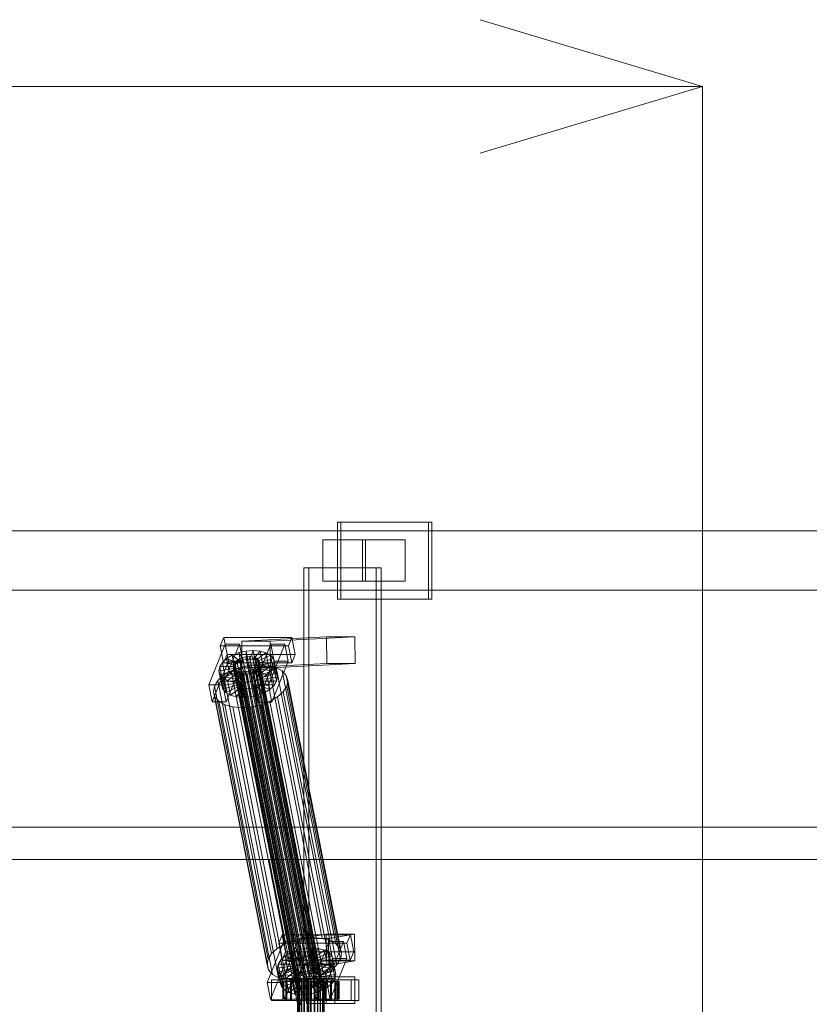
# Model space of a CAD drawing. Header units: millimetres. Extents: x -4395 to 65662, y -65530 to 6847.
# Tile 518 of 656: x 5489 to 6022, y -17870 to -17205. Entities that reach past the tile are written whole.
import ezdxf

# ---------------------------------------------------------------- set-up
doc = ezdxf.new("R2010")
doc.units = ezdxf.units.MM
doc.layers.add('COTAS_P', color=1, linetype='Continuous', lineweight=0)
doc.layers.add('superior_C01', color=7, linetype='Continuous', lineweight=0)
doc.dimstyles.new('R19_100', dxfattribs={"dimtxt": 250, "dimasz": 150, "dimexe": 150, "dimexo": 80, "dimgap": 100, "dimtad": 1, "dimtih": 1, "dimtoh": 1, "dimdsep": 46, "dimcen": 0.09, "dimadec": 0, "dimazin": 0, "dimtfac": 1, "dimtdec": 4, "dimtofl": 0, "dimtmove": 0, "dimatfit": 3, "dimfxl": 1, "dimtolj": 1, "dimtzin": 0, "dimarcsym": 0})

# ---------------------------------------------------------------- blocks, each defined once
blk = doc.blocks.new('DIM_R33_34')
at = {"layer": 'COTAS_P'}
for p, q in [((4250, -17250), (4400, -17205)), ((5950, -17250), (5800, -17205)), ((4250, -18150), (4250, -17250)), ((5950, -17250), (4250, -17250)), ((4250, -17250), (4400, -17295)), ((5950, -17250), (5800, -17295)), ((5950, -18150), (5950, -17250))]:
    blk.add_line(p, q, dxfattribs=at)
blk.add_text('1700 P', height=250, rotation=180, dxfattribs=at).set_placement((5100, -17350))

msp = doc.modelspace()

# ---------------------------------------------------------------- linework, layer by layer
at = {"layer": 'superior_C01'}
for p, q in [((5765.099, -17544), (5703.702, -17544)), ((5703.702, -17544), (5703.702, -17596)), ((5705.96, -17544), (5703.702, -17544)), ((5705.96, -17596), (5705.96, -17544)), ((5705.96, -17544), (5767.357, -17544)), ((5765.099, -17596), (5765.099, -17544)), ((5765.099, -17544), (5767.357, -17544)), ((5767.357, -17544), (5767.357, -17596)), ((6042.801, -17550), (4891.593, -17550)), ((4902.883, -17550), (6054.091, -17550)), ((6123.243, -17550), (4972.035, -17550)), ((4986.148, -17550), (6137.356, -17550)), ((5722.577, -17556), (5693.796, -17556)), ((5693.796, -17556), (5693.796, -17584)), ((5720.575, -17556), (5693.796, -17556)), ((5720.575, -17584), (5720.575, -17556)), ((5720.575, -17556), (5749.355, -17556)), ((5722.577, -17584), (5722.577, -17556)), ((5722.577, -17556), (5749.355, -17556)), ((5749.355, -17556), (5749.355, -17584)), ((5729.731, -17575), (5680.997, -17575)), ((5680.997, -17575), (5680.997, -18425)), ((5684.384, -17575), (5680.997, -17575)), ((5684.384, -18425), (5684.384, -17575)), ((5684.384, -17575), (5733.118, -17575)), ((5729.731, -18425), (5729.731, -17575)), ((5729.731, -17575), (5733.118, -17575)), ((5733.118, -17575), (5733.118, -18425)), ((5693.796, -17584), (5722.577, -17584)), ((5693.796, -17584), (5720.575, -17584)), ((5749.355, -17584), (5720.575, -17584)), ((5749.355, -17584), (5722.577, -17584)), ((4891.593, -17590), (6042.801, -17590)), ((4902.883, -17590), (6054.091, -17590)), ((4972.035, -17590), (6123.243, -17590)), ((4986.148, -17590), (6137.356, -17590)), ((5703.702, -17596), (5765.099, -17596)), ((5703.702, -17596), (5705.96, -17596)), ((5767.357, -17596), (5705.96, -17596)), ((5767.357, -17596), (5765.099, -17596)), ((5626.846, -17621.857), (5624.527, -17627.592)), ((5629.099, -17633.325), (5626.846, -17621.857)), ((5626.846, -17621.857), (5672.894, -17621.914)), ((5696.241, -17621.488), (5639.049, -17624.356)), ((5658.235, -17624.356), (5715.427, -17621.488)), ((5670.575, -17627.65), (5672.894, -17621.914)), ((5672.894, -17621.914), (5675.147, -17633.382)), ((5696.313, -17639.486), (5696.241, -17621.488)), ((5696.241, -17621.488), (5715.427, -17621.488)), ((5715.427, -17621.488), (5715.499, -17639.486)), ((5627.869, -17626.449), (5616.739, -17653.98)), ((5670.575, -17627.65), (5624.527, -17627.592)), ((5624.527, -17627.592), (5626.78, -17639.061)), ((5626.333, -17653.992), (5637.462, -17626.461)), ((5630.122, -17637.917), (5627.869, -17626.449)), ((5627.869, -17626.449), (5637.462, -17626.461)), ((5637.462, -17626.461), (5639.716, -17637.929)), ((5658.235, -17624.356), (5639.049, -17624.356)), ((5639.049, -17624.356), (5639.12, -17642.354)), ((5658.568, -17626.487), (5647.438, -17654.019)), ((5657.031, -17654.031), (5668.161, -17626.499)), ((5658.307, -17642.354), (5658.235, -17624.356)), ((5660.821, -17637.955), (5658.568, -17626.487)), ((5658.568, -17626.487), (5668.161, -17626.499)), ((5668.161, -17626.499), (5670.414, -17637.967)), ((5672.829, -17639.118), (5670.575, -17627.65)), ((5626.78, -17639.061), (5629.099, -17633.325)), ((5628.796, -17636.164), (5632.606, -17633.91)), ((5675.147, -17633.382), (5629.099, -17633.325)), ((5632.606, -17633.91), (5637.081, -17632.183)), ((5632.606, -17633.91), (5637.75, -17637.975)), ((5634.537, -17643.74), (5632.606, -17633.91)), ((5637.081, -17632.183), (5641.917, -17631.1)), ((5637.081, -17632.183), (5639.869, -17637.157)), ((5639.012, -17642.013), (5637.081, -17632.183)), ((5637.428, -17636.336), (5639.547, -17635.518)), ((5639.547, -17635.518), (5641.838, -17635.005)), ((5681.557, -17849.317), (5639.547, -17635.518)), ((5641.838, -17635.005), (5644.144, -17634.832)), ((5683.848, -17848.804), (5641.838, -17635.005)), ((5641.917, -17631.1), (5646.785, -17630.735)), ((5641.917, -17631.1), (5642.16, -17636.643)), ((5643.848, -17640.93), (5641.917, -17631.1)), ((5644.144, -17634.832), (5646.308, -17635.011)), ((5686.153, -17848.631), (5644.144, -17634.832)), ((5646.785, -17630.735), (5644.466, -17636.47)), ((5646.308, -17635.011), (5648.182, -17635.529)), ((5688.317, -17848.809), (5646.308, -17635.011)), ((5651.352, -17631.112), (5646.63, -17636.649)), ((5648.716, -17640.564), (5646.785, -17630.735)), ((5646.785, -17630.735), (5651.352, -17631.112)), ((5648.182, -17635.529), (5649.638, -17636.352)), ((5690.191, -17849.328), (5648.182, -17635.529)), ((5655.308, -17632.206), (5648.503, -17637.167)), ((5658.383, -17633.943), (5649.96, -17637.99)), ((5653.284, -17640.942), (5651.352, -17631.112)), ((5651.352, -17631.112), (5655.308, -17632.206)), ((5657.24, -17642.036), (5655.308, -17632.206)), ((5655.308, -17632.206), (5658.383, -17633.943)), ((5660.315, -17643.772), (5658.383, -17633.943)), ((5658.383, -17633.943), (5660.367, -17636.203)), ((5675.147, -17633.382), (5672.829, -17639.118)), ((5618.993, -17665.449), (5630.122, -17637.917)), ((5623.633, -17644.431), (5624.152, -17641.61)), ((5624.152, -17641.61), (5625.913, -17638.79)), ((5624.152, -17641.61), (5633.745, -17641.622)), ((5626.083, -17651.44), (5624.152, -17641.61)), ((5625.913, -17638.79), (5628.796, -17636.164)), ((5625.913, -17638.79), (5634.579, -17640.286)), ((5627.845, -17648.62), (5625.913, -17638.79)), ((5626.78, -17639.061), (5672.829, -17639.118)), ((5639.716, -17637.929), (5628.586, -17665.461)), ((5628.796, -17636.164), (5635.945, -17639.042)), ((5630.728, -17645.994), (5628.796, -17636.164)), ((5639.716, -17637.929), (5630.122, -17637.917)), ((5631.889, -17644.416), (5637.871, -17642.107)), ((5633.177, -17641.32), (5633.423, -17639.983)), ((5633.537, -17642.566), (5633.177, -17641.32)), ((5675.187, -17855.119), (5633.177, -17641.32)), ((5633.423, -17639.983), (5634.258, -17638.648)), ((5675.433, -17853.782), (5633.423, -17639.983)), ((5633.745, -17641.622), (5633.499, -17642.958)), ((5634.579, -17640.286), (5633.745, -17641.622)), ((5633.745, -17641.622), (5635.677, -17651.452)), ((5634.258, -17638.648), (5635.623, -17637.404)), ((5676.267, -17852.446), (5634.258, -17638.648)), ((5639.012, -17642.013), (5634.537, -17643.74)), ((5635.945, -17639.042), (5634.579, -17640.286)), ((5634.579, -17640.286), (5636.511, -17650.116)), ((5635.623, -17637.404), (5637.428, -17636.336)), ((5677.633, -17851.202), (5635.623, -17637.404)), ((5637.75, -17637.975), (5635.945, -17639.042)), ((5635.945, -17639.042), (5637.877, -17648.872)), ((5679.437, -17850.135), (5637.428, -17636.336)), ((5639.869, -17637.157), (5637.75, -17637.975)), ((5637.75, -17637.975), (5639.681, -17647.804)), ((5637.871, -17642.107), (5644.337, -17640.659)), ((5674.086, -17826.416), (5637.871, -17642.107)), ((5643.848, -17640.93), (5639.012, -17642.013)), ((5641.801, -17646.986), (5639.012, -17642.013)), ((5696.313, -17639.486), (5639.12, -17642.354)), ((5639.12, -17642.354), (5658.307, -17642.354)), ((5642.16, -17636.643), (5639.869, -17637.157)), ((5639.869, -17637.157), (5641.801, -17646.986)), ((5644.466, -17636.47), (5642.16, -17636.643)), ((5642.16, -17636.643), (5644.092, -17646.473)), ((5648.716, -17640.564), (5643.848, -17640.93)), ((5644.092, -17646.473), (5643.848, -17640.93)), ((5644.337, -17640.659), (5650.844, -17640.17)), ((5680.551, -17824.968), (5644.337, -17640.659)), ((5644.466, -17636.47), (5646.397, -17646.3)), ((5646.63, -17636.649), (5644.466, -17636.47)), ((5646.397, -17646.3), (5648.716, -17640.564)), ((5646.63, -17636.649), (5648.561, -17646.479)), ((5648.503, -17637.167), (5646.63, -17636.649)), ((5649.857, -17641.341), (5648.491, -17642.585)), ((5648.503, -17637.167), (5650.435, -17646.997)), ((5649.96, -17637.99), (5648.503, -17637.167)), ((5648.561, -17646.479), (5653.284, -17640.942)), ((5653.284, -17640.942), (5648.716, -17640.564)), ((5649.638, -17636.352), (5650.578, -17637.422)), ((5691.647, -17850.15), (5649.638, -17636.352)), ((5649.691, -17665.487), (5660.821, -17637.955)), ((5650.691, -17640.005), (5649.857, -17641.341)), ((5691.866, -17855.139), (5649.857, -17641.341)), ((5649.96, -17637.99), (5651.891, -17647.82)), ((5650.9, -17639.061), (5649.96, -17637.99)), ((5650.179, -17642.979), (5651.013, -17641.643)), ((5650.435, -17646.997), (5657.24, -17642.036)), ((5650.578, -17637.422), (5650.937, -17638.668)), ((5692.587, -17851.221), (5650.578, -17637.422)), ((5650.937, -17638.668), (5650.691, -17640.005)), ((5650.691, -17640.005), (5692.701, -17853.804)), ((5650.844, -17640.17), (5656.95, -17640.674)), ((5687.059, -17824.479), (5650.844, -17640.17)), ((5660.367, -17636.203), (5650.9, -17639.061)), ((5650.9, -17639.061), (5652.831, -17648.891)), ((5651.259, -17640.307), (5650.9, -17639.061)), ((5692.947, -17852.467), (5650.937, -17638.668)), ((5651.013, -17641.643), (5651.259, -17640.307)), ((5651.013, -17641.643), (5660.607, -17641.655)), ((5652.945, -17651.473), (5651.013, -17641.643)), ((5661.126, -17638.834), (5651.259, -17640.307)), ((5651.259, -17640.307), (5653.191, -17650.137)), ((5657.24, -17642.036), (5653.284, -17640.942)), ((5656.95, -17640.674), (5662.238, -17642.137)), ((5693.165, -17824.984), (5656.95, -17640.674)), ((5660.315, -17643.772), (5657.24, -17642.036)), ((5715.499, -17639.486), (5658.307, -17642.354)), ((5660.607, -17641.655), (5658.845, -17644.475)), ((5670.414, -17637.967), (5659.285, -17665.499)), ((5662.299, -17646.033), (5660.367, -17636.203)), ((5660.367, -17636.203), (5661.126, -17638.834)), ((5661.126, -17638.834), (5660.607, -17641.655)), ((5660.607, -17641.655), (5662.538, -17651.485)), ((5670.414, -17637.967), (5660.821, -17637.955)), ((5663.057, -17648.664), (5661.126, -17638.834)), ((5662.238, -17642.137), (5666.349, -17644.459)), ((5698.453, -17826.446), (5662.238, -17642.137)), ((5715.499, -17639.486), (5696.313, -17639.486)), ((5622.942, -17650.939), (5626.797, -17647.428)), ((5623.633, -17644.431), (5633.499, -17642.958)), ((5624.391, -17647.062), (5623.633, -17644.431)), ((5625.564, -17654.261), (5623.633, -17644.431)), ((5624.391, -17647.062), (5633.858, -17644.204)), ((5626.375, -17649.322), (5624.391, -17647.062)), ((5626.323, -17656.892), (5624.391, -17647.062)), ((5627.845, -17648.62), (5626.083, -17651.44)), ((5626.375, -17649.322), (5634.798, -17645.275)), ((5626.797, -17647.428), (5631.889, -17644.416)), ((5663.011, -17831.737), (5626.797, -17647.428)), ((5630.728, -17645.994), (5627.845, -17648.62)), ((5636.511, -17650.116), (5627.845, -17648.62)), ((5629.45, -17651.059), (5636.255, -17646.098)), ((5634.537, -17643.74), (5630.728, -17645.994)), ((5637.877, -17648.872), (5630.728, -17645.994)), ((5668.104, -17828.725), (5631.889, -17644.416)), ((5633.406, -17652.153), (5638.129, -17646.616)), ((5633.499, -17642.958), (5633.858, -17644.204)), ((5633.499, -17642.958), (5635.431, -17652.788)), ((5634.477, -17643.637), (5633.537, -17642.566)), ((5675.546, -17856.365), (5633.537, -17642.566)), ((5633.858, -17644.204), (5634.798, -17645.275)), ((5633.858, -17644.204), (5635.79, -17654.034)), ((5635.933, -17644.459), (5634.477, -17643.637)), ((5676.486, -17857.435), (5634.477, -17643.637)), ((5639.681, -17647.804), (5634.537, -17643.74)), ((5634.798, -17645.275), (5636.255, -17646.098)), ((5634.798, -17645.275), (5636.73, -17655.105)), ((5637.807, -17644.978), (5635.933, -17644.459)), ((5677.942, -17858.258), (5635.933, -17644.459)), ((5636.255, -17646.098), (5638.129, -17646.616)), ((5636.255, -17646.098), (5638.186, -17655.927)), ((5636.511, -17650.116), (5637.877, -17648.872)), ((5639.97, -17645.156), (5637.807, -17644.978)), ((5679.816, -17858.776), (5637.807, -17644.978)), ((5637.877, -17648.872), (5639.681, -17647.804)), ((5637.974, -17652.53), (5640.292, -17646.795)), ((5638.129, -17646.616), (5640.292, -17646.795)), ((5638.129, -17646.616), (5640.06, -17656.446)), ((5639.681, -17647.804), (5641.801, -17646.986)), ((5642.276, -17644.983), (5639.97, -17645.156)), ((5681.98, -17858.955), (5639.97, -17645.156)), ((5640.292, -17646.795), (5642.598, -17646.622)), ((5640.292, -17646.795), (5642.224, -17656.624)), ((5641.801, -17646.986), (5644.092, -17646.473)), ((5644.567, -17644.47), (5642.276, -17644.983)), ((5684.286, -17858.782), (5642.276, -17644.983)), ((5642.598, -17646.622), (5644.889, -17646.108)), ((5642.841, -17652.165), (5642.598, -17646.622)), ((5642.598, -17646.622), (5644.53, -17656.451)), ((5644.092, -17646.473), (5646.397, -17646.3)), ((5646.687, -17643.652), (5644.567, -17644.47)), ((5686.576, -17858.269), (5644.567, -17644.47)), ((5644.889, -17646.108), (5647.009, -17645.29)), ((5647.678, -17651.082), (5644.889, -17646.108)), ((5644.889, -17646.108), (5646.82, -17655.938)), ((5646.397, -17646.3), (5648.561, -17646.479)), ((5648.491, -17642.585), (5646.687, -17643.652)), ((5688.696, -17857.451), (5646.687, -17643.652)), ((5647.009, -17645.29), (5648.813, -17644.223)), ((5652.153, -17649.355), (5647.009, -17645.29)), ((5647.009, -17645.29), (5648.94, -17655.12)), ((5690.5, -17856.383), (5648.491, -17642.585)), ((5648.561, -17646.479), (5650.435, -17646.997)), ((5648.813, -17644.223), (5650.179, -17642.979)), ((5655.962, -17647.101), (5648.813, -17644.223)), ((5648.813, -17644.223), (5650.745, -17654.053)), ((5658.845, -17644.475), (5650.179, -17642.979)), ((5650.179, -17642.979), (5652.11, -17652.809)), ((5650.435, -17646.997), (5651.891, -17647.82)), ((5651.891, -17647.82), (5660.315, -17643.772)), ((5651.891, -17647.82), (5652.831, -17648.891)), ((5655.962, -17647.101), (5652.153, -17649.355)), ((5652.831, -17648.891), (5662.299, -17646.033)), ((5652.831, -17648.891), (5653.191, -17650.137)), ((5653.191, -17650.137), (5663.057, -17648.664)), ((5658.845, -17644.475), (5655.962, -17647.101)), ((5657.893, -17656.931), (5655.962, -17647.101)), ((5660.777, -17654.305), (5658.845, -17644.475)), ((5662.299, -17646.033), (5660.315, -17643.772)), ((5663.057, -17648.664), (5662.299, -17646.033)), ((5662.538, -17651.485), (5663.057, -17648.664)), ((5666.349, -17644.459), (5669.002, -17647.481)), ((5702.564, -17828.768), (5666.349, -17644.459)), ((5669.002, -17647.481), (5670.016, -17650.998)), ((5705.217, -17831.79), (5669.002, -17647.481)), ((5626.333, -17653.992), (5616.739, -17653.98)), ((5616.739, -17653.98), (5618.993, -17665.449)), ((5619.893, -17658.48), (5620.587, -17654.709)), ((5620.587, -17654.709), (5622.942, -17650.939)), ((5656.802, -17839.018), (5620.587, -17654.709)), ((5659.157, -17835.248), (5622.942, -17650.939)), ((5626.083, -17651.44), (5625.564, -17654.261)), ((5635.431, -17652.788), (5625.564, -17654.261)), ((5625.564, -17654.261), (5626.323, -17656.892)), ((5635.677, -17651.452), (5626.083, -17651.44)), ((5635.79, -17654.034), (5626.323, -17656.892)), ((5628.586, -17665.461), (5626.333, -17653.992)), ((5629.45, -17651.059), (5626.375, -17649.322)), ((5628.307, -17659.152), (5626.375, -17649.322)), ((5636.73, -17655.105), (5628.307, -17659.152)), ((5633.406, -17652.153), (5629.45, -17651.059)), ((5631.382, -17660.889), (5629.45, -17651.059)), ((5637.974, -17652.53), (5633.406, -17652.153)), ((5635.338, -17661.983), (5633.406, -17652.153)), ((5635.431, -17652.788), (5635.677, -17651.452)), ((5635.79, -17654.034), (5635.431, -17652.788)), ((5635.677, -17651.452), (5636.511, -17650.116)), ((5636.73, -17655.105), (5635.79, -17654.034)), ((5638.186, -17655.927), (5636.73, -17655.105)), ((5642.841, -17652.165), (5637.974, -17652.53)), ((5639.905, -17662.36), (5637.974, -17652.53)), ((5647.678, -17651.082), (5642.841, -17652.165)), ((5644.773, -17661.995), (5642.841, -17652.165)), ((5648.94, -17655.12), (5646.82, -17655.938)), ((5657.031, -17654.031), (5647.438, -17654.019)), ((5647.438, -17654.019), (5649.691, -17665.487)), ((5652.153, -17649.355), (5647.678, -17651.082)), ((5649.609, -17660.912), (5647.678, -17651.082)), ((5650.745, -17654.053), (5648.94, -17655.12)), ((5648.94, -17655.12), (5654.084, -17659.184)), ((5652.11, -17652.809), (5650.745, -17654.053)), ((5650.745, -17654.053), (5657.893, -17656.931)), ((5652.945, -17651.473), (5652.11, -17652.809)), ((5652.11, -17652.809), (5660.777, -17654.305)), ((5654.084, -17659.184), (5652.153, -17649.355)), ((5653.191, -17650.137), (5652.945, -17651.473)), ((5662.538, -17651.485), (5652.945, -17651.473)), ((5659.285, -17665.499), (5657.031, -17654.031)), ((5657.893, -17656.931), (5660.777, -17654.305)), ((5660.777, -17654.305), (5662.538, -17651.485)), ((5669.322, -17654.769), (5666.967, -17658.539)), ((5670.016, -17650.998), (5669.322, -17654.769)), ((5669.322, -17654.769), (5705.537, -17839.078)), ((5706.231, -17835.307), (5670.016, -17650.998)), ((5620.907, -17661.997), (5619.893, -17658.48)), ((5656.108, -17842.789), (5619.893, -17658.48)), ((5623.56, -17665.019), (5620.907, -17661.997)), ((5657.122, -17846.306), (5620.907, -17661.997)), ((5626.323, -17656.892), (5628.307, -17659.152)), ((5628.307, -17659.152), (5631.382, -17660.889)), ((5638.186, -17655.927), (5631.382, -17660.889)), ((5631.382, -17660.889), (5635.338, -17661.983)), ((5640.06, -17656.446), (5635.338, -17661.983)), ((5635.338, -17661.983), (5639.905, -17662.36)), ((5640.06, -17656.446), (5638.186, -17655.927)), ((5642.224, -17656.624), (5639.905, -17662.36)), ((5639.905, -17662.36), (5644.773, -17661.995)), ((5642.224, -17656.624), (5640.06, -17656.446)), ((5644.53, -17656.451), (5642.224, -17656.624)), ((5646.82, -17655.938), (5644.53, -17656.451)), ((5644.53, -17656.451), (5644.773, -17661.995)), ((5644.773, -17661.995), (5649.609, -17660.912)), ((5646.82, -17655.938), (5649.609, -17660.912)), ((5649.609, -17660.912), (5654.084, -17659.184)), ((5654.084, -17659.184), (5657.893, -17656.931)), ((5663.112, -17662.05), (5658.02, -17665.062)), ((5666.967, -17658.539), (5663.112, -17662.05)), ((5699.327, -17846.359), (5663.112, -17662.05)), ((5703.182, -17842.848), (5666.967, -17658.539)), ((5618.993, -17665.449), (5628.586, -17665.461)), ((5627.67, -17667.341), (5623.56, -17665.019)), ((5659.775, -17849.328), (5623.56, -17665.019)), ((5632.959, -17668.803), (5627.67, -17667.341)), ((5663.885, -17851.65), (5627.67, -17667.341)), ((5639.065, -17669.308), (5632.959, -17668.803)), ((5669.174, -17853.113), (5632.959, -17668.803)), ((5645.572, -17668.819), (5639.065, -17669.308)), ((5652.038, -17667.371), (5645.572, -17668.819)), ((5681.787, -17853.128), (5645.572, -17668.819)), ((5649.691, -17665.487), (5659.285, -17665.499)), ((5658.02, -17665.062), (5652.038, -17667.371)), ((5688.253, -17851.68), (5652.038, -17667.371)), ((5694.235, -17849.371), (5658.02, -17665.062)), ((5675.28, -17853.617), (5639.065, -17669.308)), ((1105.699, -17750), (10210.031, -17750)), ((10211.451, -17750), (1107.119, -17750)), ((4716.927, -17771.702), (5657.552, -17771.702)), ((5659.235, -17771.702), (4718.61, -17771.702)), ((5657.552, -17771.702), (5676.866, -17870)), ((5657.552, -17771.702), (5659.235, -17771.702)), ((5657.552, -17771.702), (6598.176, -17771.702)), ((5678.55, -17870), (5659.235, -17771.702)), ((6599.86, -17771.702), (5659.235, -17771.702)), ((5667.303, -17827.141), (5656.173, -17854.673)), ((5666.28, -17822.549), (5663.961, -17828.285)), ((5710.009, -17828.342), (5663.961, -17828.285)), ((5663.961, -17828.285), (5666.214, -17839.753)), ((5665.767, -17854.685), (5676.896, -17827.153)), ((5668.533, -17834.017), (5666.28, -17822.549)), ((5666.28, -17822.549), (5712.328, -17822.606)), ((5669.556, -17838.609), (5667.303, -17827.141)), ((5667.303, -17827.141), (5676.896, -17827.153)), ((5674.086, -17826.416), (5668.104, -17828.725)), ((5680.551, -17824.968), (5674.086, -17826.416)), ((5676.896, -17827.153), (5679.15, -17838.621)), ((5695.929, -17822.189), (5678.401, -17825.057)), ((5697.588, -17825.057), (5678.401, -17825.057)), ((5678.401, -17825.057), (5678.636, -17843.038)), ((5687.059, -17824.479), (5680.551, -17824.968)), ((5698.002, -17827.179), (5686.872, -17854.711)), ((5693.165, -17824.984), (5687.059, -17824.479)), ((5698.453, -17826.446), (5693.165, -17824.984)), ((5696.164, -17840.17), (5695.929, -17822.189)), ((5695.929, -17822.189), (5715.116, -17822.189)), ((5696.465, -17854.723), (5707.595, -17827.191)), ((5697.588, -17825.057), (5715.116, -17822.189)), ((5697.822, -17843.038), (5697.588, -17825.057)), ((5700.255, -17838.647), (5698.002, -17827.179)), ((5698.002, -17827.179), (5707.595, -17827.191)), ((5702.564, -17828.768), (5698.453, -17826.446)), ((5707.595, -17827.191), (5709.848, -17838.659)), ((5710.009, -17828.342), (5712.328, -17822.606)), ((5712.263, -17839.81), (5710.009, -17828.342)), ((5712.328, -17822.606), (5714.581, -17834.074)), ((5715.116, -17822.189), (5715.35, -17840.17)), ((5663.011, -17831.737), (5659.157, -17835.248)), ((5668.104, -17828.725), (5663.011, -17831.737)), ((5666.214, -17839.753), (5668.533, -17834.017)), ((5668.23, -17836.856), (5672.04, -17834.603)), ((5714.581, -17834.074), (5668.533, -17834.017)), ((5672.04, -17834.603), (5676.515, -17832.875)), ((5672.04, -17834.603), (5677.184, -17838.667)), ((5673.971, -17844.433), (5672.04, -17834.603)), ((5676.515, -17832.875), (5681.351, -17831.792)), ((5676.515, -17832.875), (5679.303, -17837.849)), ((5678.446, -17842.705), (5676.515, -17832.875)), ((5681.351, -17831.792), (5686.219, -17831.427)), ((5681.351, -17831.792), (5681.594, -17837.336)), ((5683.282, -17841.622), (5681.351, -17831.792)), ((5686.219, -17831.427), (5683.9, -17837.163)), ((5690.786, -17831.804), (5686.064, -17837.341)), ((5688.15, -17841.257), (5686.219, -17831.427)), ((5686.219, -17831.427), (5690.786, -17831.804)), ((5694.742, -17832.898), (5687.937, -17837.86)), ((5697.817, -17834.635), (5689.394, -17838.682)), ((5692.718, -17841.634), (5690.786, -17831.804)), ((5690.786, -17831.804), (5694.742, -17832.898)), ((5696.674, -17842.728), (5694.742, -17832.898)), ((5694.742, -17832.898), (5697.817, -17834.635)), ((5699.749, -17844.465), (5697.817, -17834.635)), ((5697.817, -17834.635), (5699.801, -17836.895)), ((5705.217, -17831.79), (5702.564, -17828.768)), ((5706.231, -17835.307), (5705.217, -17831.79)), ((5714.581, -17834.074), (5712.263, -17839.81)), ((5656.802, -17839.018), (5656.108, -17842.789)), ((5659.157, -17835.248), (5656.802, -17839.018)), ((5658.427, -17866.141), (5669.556, -17838.609)), ((5663.586, -17842.302), (5665.347, -17839.482)), ((5665.347, -17839.482), (5668.23, -17836.856)), ((5665.347, -17839.482), (5674.013, -17840.978)), ((5667.279, -17849.312), (5665.347, -17839.482)), ((5666.214, -17839.753), (5712.263, -17839.81)), ((5679.15, -17838.621), (5668.02, -17866.153)), ((5668.23, -17836.856), (5675.379, -17839.734)), ((5670.162, -17846.686), (5668.23, -17836.856)), ((5679.15, -17838.621), (5669.556, -17838.609)), ((5674.013, -17840.978), (5673.179, -17842.314)), ((5675.379, -17839.734), (5674.013, -17840.978)), ((5674.013, -17840.978), (5675.945, -17850.808)), ((5677.184, -17838.667), (5675.379, -17839.734)), ((5675.379, -17839.734), (5677.311, -17849.564)), ((5679.303, -17837.849), (5677.184, -17838.667)), ((5677.184, -17838.667), (5679.115, -17848.497)), ((5683.282, -17841.622), (5678.446, -17842.705)), ((5696.164, -17840.17), (5678.636, -17843.038)), ((5681.594, -17837.336), (5679.303, -17837.849)), ((5679.303, -17837.849), (5681.235, -17847.679)), ((5683.9, -17837.163), (5681.594, -17837.336)), ((5681.594, -17837.336), (5683.526, -17847.165)), ((5688.15, -17841.257), (5683.282, -17841.622)), ((5683.526, -17847.165), (5683.282, -17841.622)), ((5683.9, -17837.163), (5685.831, -17846.992)), ((5686.064, -17837.341), (5683.9, -17837.163)), ((5685.831, -17846.992), (5688.15, -17841.257)), ((5686.064, -17837.341), (5687.995, -17847.171)), ((5687.937, -17837.86), (5686.064, -17837.341)), ((5687.937, -17837.86), (5689.869, -17847.689)), ((5689.394, -17838.682), (5687.937, -17837.86)), ((5687.995, -17847.171), (5692.718, -17841.634)), ((5692.718, -17841.634), (5688.15, -17841.257)), ((5689.125, -17866.179), (5700.255, -17838.647)), ((5689.394, -17838.682), (5691.325, -17848.512)), ((5690.334, -17839.753), (5689.394, -17838.682)), ((5699.801, -17836.895), (5690.334, -17839.753)), ((5690.334, -17839.753), (5692.265, -17849.583)), ((5690.693, -17840.999), (5690.334, -17839.753)), ((5690.447, -17842.335), (5690.693, -17840.999)), ((5700.56, -17839.526), (5690.693, -17840.999)), ((5690.693, -17840.999), (5692.625, -17850.829)), ((5696.674, -17842.728), (5692.718, -17841.634)), ((5715.35, -17840.17), (5696.164, -17840.17)), ((5715.35, -17840.17), (5697.822, -17843.038)), ((5709.848, -17838.659), (5698.719, -17866.191)), ((5701.733, -17846.725), (5699.801, -17836.895)), ((5699.801, -17836.895), (5700.56, -17839.526)), ((5700.56, -17839.526), (5700.041, -17842.347)), ((5709.848, -17838.659), (5700.255, -17838.647)), ((5702.491, -17849.356), (5700.56, -17839.526)), ((5703.182, -17842.848), (5705.537, -17839.078)), ((5705.537, -17839.078), (5706.231, -17835.307)), ((5656.108, -17842.789), (5657.122, -17846.306)), ((5657.122, -17846.306), (5659.775, -17849.328)), ((5663.067, -17845.123), (5663.586, -17842.302)), ((5663.067, -17845.123), (5672.933, -17843.65)), ((5663.825, -17847.754), (5663.067, -17845.123)), ((5664.998, -17854.953), (5663.067, -17845.123)), ((5663.586, -17842.302), (5673.179, -17842.314)), ((5665.517, -17852.132), (5663.586, -17842.302)), ((5663.825, -17847.754), (5673.292, -17844.897)), ((5665.809, -17850.015), (5663.825, -17847.754)), ((5665.756, -17857.584), (5663.825, -17847.754)), ((5665.809, -17850.015), (5674.232, -17845.967)), ((5670.162, -17846.686), (5667.279, -17849.312)), ((5668.884, -17851.751), (5675.689, -17846.79)), ((5673.971, -17844.433), (5670.162, -17846.686)), ((5677.311, -17849.564), (5670.162, -17846.686)), ((5672.84, -17852.845), (5677.563, -17847.308)), ((5673.179, -17842.314), (5672.933, -17843.65)), ((5672.933, -17843.65), (5673.292, -17844.897)), ((5672.933, -17843.65), (5674.865, -17853.48)), ((5673.179, -17842.314), (5675.111, -17852.144)), ((5673.292, -17844.897), (5674.232, -17845.967)), ((5673.292, -17844.897), (5675.224, -17854.726)), ((5678.446, -17842.705), (5673.971, -17844.433)), ((5679.115, -17848.497), (5673.971, -17844.433)), ((5674.232, -17845.967), (5675.689, -17846.79)), ((5674.232, -17845.967), (5676.164, -17855.797)), ((5675.689, -17846.79), (5677.563, -17847.308)), ((5675.689, -17846.79), (5677.62, -17856.62)), ((5677.408, -17853.223), (5679.726, -17847.487)), ((5677.563, -17847.308), (5679.726, -17847.487)), ((5677.563, -17847.308), (5679.494, -17857.138)), ((5681.235, -17847.679), (5678.446, -17842.705)), ((5678.636, -17843.038), (5697.822, -17843.038)), ((5679.115, -17848.497), (5681.235, -17847.679)), ((5679.726, -17847.487), (5682.032, -17847.314)), ((5679.726, -17847.487), (5681.658, -17857.317)), ((5681.235, -17847.679), (5683.526, -17847.165)), ((5682.032, -17847.314), (5684.323, -17846.801)), ((5682.275, -17852.857), (5682.032, -17847.314)), ((5682.032, -17847.314), (5683.964, -17857.144)), ((5683.526, -17847.165), (5685.831, -17846.992)), ((5684.323, -17846.801), (5686.443, -17845.983)), ((5687.112, -17851.774), (5684.323, -17846.801)), ((5684.323, -17846.801), (5686.254, -17856.631)), ((5685.831, -17846.992), (5687.995, -17847.171)), ((5686.443, -17845.983), (5688.247, -17844.915)), ((5691.587, -17850.047), (5686.443, -17845.983)), ((5686.443, -17845.983), (5688.374, -17855.812)), ((5687.995, -17847.171), (5689.869, -17847.689)), ((5688.247, -17844.915), (5689.613, -17843.671)), ((5695.396, -17847.793), (5688.247, -17844.915)), ((5688.247, -17844.915), (5690.179, -17854.745)), ((5689.613, -17843.671), (5690.447, -17842.335)), ((5698.279, -17845.167), (5689.613, -17843.671)), ((5689.613, -17843.671), (5691.544, -17853.501)), ((5689.869, -17847.689), (5696.674, -17842.728)), ((5689.869, -17847.689), (5691.325, -17848.512)), ((5690.447, -17842.335), (5700.041, -17842.347)), ((5692.379, -17852.165), (5690.447, -17842.335)), ((5691.325, -17848.512), (5699.749, -17844.465)), ((5695.396, -17847.793), (5691.587, -17850.047)), ((5692.265, -17849.583), (5701.733, -17846.725)), ((5694.235, -17849.371), (5699.327, -17846.359)), ((5698.279, -17845.167), (5695.396, -17847.793)), ((5697.327, -17857.623), (5695.396, -17847.793)), ((5699.749, -17844.465), (5696.674, -17842.728)), ((5700.041, -17842.347), (5698.279, -17845.167)), ((5700.211, -17854.997), (5698.279, -17845.167)), ((5699.327, -17846.359), (5703.182, -17842.848)), ((5701.733, -17846.725), (5699.749, -17844.465)), ((5700.041, -17842.347), (5701.972, -17852.177)), ((5702.491, -17849.356), (5701.733, -17846.725)), ((5665.767, -17854.685), (5656.173, -17854.673)), ((5656.173, -17854.673), (5658.427, -17866.141)), ((5668.675, -17853), (5659.081, -17853)), ((5659.081, -17853), (5659.081, -17867)), ((5672.629, -17853), (5659.081, -17853)), ((5659.775, -17849.328), (5663.885, -17851.65)), ((5663.885, -17851.65), (5669.174, -17853.113)), ((5665.517, -17852.132), (5664.998, -17854.953)), ((5674.865, -17853.48), (5664.998, -17854.953)), ((5664.998, -17854.953), (5665.756, -17857.584)), ((5667.279, -17849.312), (5665.517, -17852.132)), ((5675.111, -17852.144), (5665.517, -17852.132)), ((5675.224, -17854.726), (5665.756, -17857.584)), ((5668.02, -17866.153), (5665.767, -17854.685)), ((5668.884, -17851.751), (5665.809, -17850.015)), ((5667.741, -17859.844), (5665.809, -17850.015)), ((5667.252, -17854), (5666.725, -17854)), ((5666.725, -17854), (5676.722, -17854)), ((5666.725, -17866), (5666.725, -17854)), ((5666.725, -17854), (5667.492, -17854)), ((5669.038, -17854), (5667.252, -17854)), ((5667.252, -17854), (5676.972, -17854)), ((5667.252, -17866), (5667.252, -17854)), ((5675.945, -17850.808), (5667.279, -17849.312)), ((5667.492, -17854), (5677.085, -17854)), ((5667.492, -17866), (5667.492, -17854)), ((5667.492, -17854), (5669.501, -17854)), ((5668.675, -17867), (5668.675, -17853)), ((5668.675, -17853), (5682.223, -17853)), ((5672.84, -17852.845), (5668.884, -17851.751)), ((5670.816, -17861.581), (5668.884, -17851.751)), ((5671.961, -17854), (5669.038, -17854)), ((5669.038, -17854), (5677.818, -17854)), ((5669.038, -17866), (5669.038, -17854)), ((5669.174, -17853.113), (5675.28, -17853.617)), ((5715.235, -17853), (5669.187, -17853)), ((5669.187, -17853), (5669.187, -17867)), ((5672.009, -17853), (5669.187, -17853)), ((5669.501, -17854), (5678.037, -17854)), ((5669.501, -17866), (5669.501, -17854)), ((5669.501, -17854), (5672.615, -17854)), ((5675.821, -17854), (5671.961, -17854)), ((5671.961, -17854), (5679.202, -17854)), ((5671.961, -17866), (5671.961, -17854)), ((5672.009, -17867), (5672.009, -17853)), ((5672.009, -17853), (5718.058, -17853)), ((5672.615, -17854), (5679.512, -17854)), ((5672.615, -17866), (5672.615, -17854)), ((5672.615, -17854), (5676.622, -17854)), ((5672.629, -17867), (5672.629, -17853)), ((5672.629, -17853), (5682.223, -17853)), ((5677.408, -17853.223), (5672.84, -17852.845)), ((5674.772, -17862.675), (5672.84, -17852.845)), ((5674.865, -17853.48), (5675.111, -17852.144)), ((5675.224, -17854.726), (5674.865, -17853.48)), ((5675.111, -17852.144), (5675.945, -17850.808)), ((5675.433, -17853.782), (5675.187, -17855.119)), ((5676.164, -17855.797), (5675.224, -17854.726)), ((5675.28, -17853.617), (5681.787, -17853.128)), ((5676.267, -17852.446), (5675.433, -17853.782)), ((5680.356, -17854), (5675.821, -17854)), ((5675.821, -17854), (5681.031, -17854)), ((5675.821, -17866), (5675.821, -17854)), ((5675.945, -17850.808), (5677.311, -17849.564)), ((5677.633, -17851.202), (5676.267, -17852.446)), ((5676.622, -17854), (5681.41, -17854)), ((5676.622, -17866), (5676.622, -17854)), ((5676.622, -17854), (5681.25, -17854)), ((5676.972, -17852), (5676.722, -17852)), ((5676.722, -17852), (5677.085, -17852)), ((5676.722, -18148), (5676.722, -17852)), ((5676.722, -17854), (5676.972, -17854)), ((5676.722, -17854), (5676.722, -17866)), ((5677.085, -17854), (5676.722, -17854)), ((5677.818, -17852), (5676.972, -17852)), ((5676.972, -18148), (5676.972, -17852)), ((5676.972, -17854), (5677.818, -17854)), ((5676.972, -17854), (5676.972, -17866)), ((5677.085, -17852), (5678.037, -17852)), ((5677.085, -18148), (5677.085, -17852)), ((5677.085, -17854), (5677.085, -17866)), ((5678.037, -17854), (5677.085, -17854)), ((5677.311, -17849.564), (5679.115, -17848.497)), ((5682.275, -17852.857), (5677.408, -17853.223)), ((5679.339, -17863.052), (5677.408, -17853.223)), ((5679.437, -17850.135), (5677.633, -17851.202)), ((5679.202, -17852), (5677.818, -17852)), ((5677.818, -18148), (5677.818, -17852)), ((5677.818, -17854), (5679.202, -17854)), ((5677.818, -17854), (5677.818, -17866)), ((5678.037, -17852), (5679.512, -17852)), ((5678.037, -18148), (5678.037, -17852)), ((5678.037, -17854), (5678.037, -17866)), ((5679.512, -17854), (5678.037, -17854)), ((5681.031, -17852), (5679.202, -17852)), ((5679.202, -18148), (5679.202, -17852)), ((5679.202, -17854), (5681.031, -17854)), ((5679.202, -17854), (5679.202, -17866)), ((5681.557, -17849.317), (5679.437, -17850.135)), ((5679.512, -17852), (5681.41, -17852)), ((5679.512, -18148), (5679.512, -17852)), ((5679.512, -17854), (5679.512, -17866)), ((5681.41, -17854), (5679.512, -17854)), ((5685.257, -17854), (5680.356, -17854)), ((5680.356, -17854), (5683.179, -17854)), ((5680.356, -17866), (5680.356, -17854)), ((5683.179, -17852), (5681.031, -17852)), ((5681.031, -18148), (5681.031, -17852)), ((5681.031, -17854), (5683.179, -17854)), ((5681.031, -17854), (5681.031, -17866)), ((5681.25, -17854), (5683.602, -17854)), ((5681.25, -17866), (5681.25, -17854)), ((5681.25, -17854), (5686.182, -17854)), ((5681.41, -17852), (5683.602, -17852)), ((5681.41, -18148), (5681.41, -17852)), ((5681.41, -17854), (5681.41, -17866)), ((5683.602, -17854), (5681.41, -17854)), ((5683.848, -17848.804), (5681.557, -17849.317)), ((5681.787, -17853.128), (5688.253, -17851.68)), ((5682.223, -17853), (5682.223, -17867)), ((5687.112, -17851.774), (5682.275, -17852.857)), ((5684.207, -17862.687), (5682.275, -17852.857)), ((5701.804, -17851), (5682.618, -17851)), ((5682.618, -17851), (5682.618, -17869)), ((5696.053, -17851), (5682.618, -17851)), ((5685.5, -17852), (5683.179, -17852)), ((5683.179, -18148), (5683.179, -17852)), ((5683.179, -17854), (5685.5, -17854)), ((5683.179, -17854), (5683.179, -17866)), ((5683.602, -17852), (5685.938, -17852)), ((5683.602, -18148), (5683.602, -17852)), ((5683.602, -17854), (5683.602, -17866)), ((5685.938, -17854), (5683.602, -17854)), ((5686.153, -17848.631), (5683.848, -17848.804)), ((5690.188, -17854), (5685.257, -17854)), ((5685.257, -17854), (5685.5, -17854)), ((5685.257, -17866), (5685.257, -17854)), ((5687.836, -17852), (5685.5, -17852)), ((5685.5, -18148), (5685.5, -17852)), ((5685.5, -17854), (5687.836, -17854)), ((5685.5, -17854), (5685.5, -17866)), ((5685.938, -17852), (5688.259, -17852)), ((5685.938, -18148), (5685.938, -17852)), ((5686.182, -17854), (5685.938, -17854)), ((5685.938, -17854), (5685.938, -17866)), ((5688.259, -17854), (5685.938, -17854)), ((5688.317, -17848.809), (5686.153, -17848.631)), ((5686.182, -17866), (5686.182, -17854)), ((5686.182, -17854), (5691.082, -17854)), ((5696.465, -17854.723), (5686.872, -17854.711)), ((5686.872, -17854.711), (5689.125, -17866.179)), ((5691.587, -17850.047), (5687.112, -17851.774)), ((5689.043, -17861.604), (5687.112, -17851.774)), ((5690.028, -17852), (5687.836, -17852)), ((5687.836, -18148), (5687.836, -17852)), ((5690.188, -17854), (5687.836, -17854)), ((5687.836, -17854), (5690.028, -17854)), ((5687.836, -17854), (5687.836, -17866)), ((5688.253, -17851.68), (5694.235, -17849.371)), ((5688.259, -17852), (5690.407, -17852)), ((5688.259, -18148), (5688.259, -17852)), ((5691.082, -17854), (5688.259, -17854)), ((5688.259, -17854), (5688.259, -17866)), ((5690.407, -17854), (5688.259, -17854)), ((5690.191, -17849.328), (5688.317, -17848.809)), ((5690.179, -17854.745), (5688.374, -17855.812)), ((5699.373, -17853), (5689.78, -17853)), ((5689.78, -17853), (5689.78, -17867)), ((5703.328, -17853), (5689.78, -17853)), ((5691.926, -17852), (5690.028, -17852)), ((5690.028, -18148), (5690.028, -17852)), ((5694.816, -17854), (5690.028, -17854)), ((5690.028, -17854), (5691.926, -17854)), ((5690.028, -17854), (5690.028, -17866)), ((5691.544, -17853.501), (5690.179, -17854.745)), ((5690.179, -17854.745), (5697.327, -17857.623)), ((5694.816, -17854), (5690.188, -17854)), ((5690.188, -17866), (5690.188, -17854)), ((5691.647, -17850.15), (5690.191, -17849.328)), ((5690.407, -17852), (5692.236, -17852)), ((5690.407, -18148), (5690.407, -17852)), ((5695.617, -17854), (5690.407, -17854)), ((5690.407, -17854), (5690.407, -17866)), ((5692.236, -17854), (5690.407, -17854)), ((5691.082, -17866), (5691.082, -17854)), ((5691.082, -17854), (5695.617, -17854)), ((5691.325, -17848.512), (5692.265, -17849.583)), ((5692.379, -17852.165), (5691.544, -17853.501)), ((5691.544, -17853.501), (5700.211, -17854.997)), ((5693.518, -17859.877), (5691.587, -17850.047)), ((5692.587, -17851.221), (5691.647, -17850.15)), ((5691.866, -17855.139), (5692.701, -17853.804)), ((5693.401, -17852), (5691.926, -17852)), ((5691.926, -18148), (5691.926, -17852)), ((5698.823, -17854), (5691.926, -17854)), ((5691.926, -17854), (5693.401, -17854)), ((5691.926, -17854), (5691.926, -17866)), ((5692.236, -17852), (5693.621, -17852)), ((5692.236, -18148), (5692.236, -17852)), ((5699.477, -17854), (5692.236, -17854)), ((5692.236, -17854), (5692.236, -17866)), ((5693.621, -17854), (5692.236, -17854)), ((5692.265, -17849.583), (5692.625, -17850.829)), ((5692.625, -17850.829), (5692.379, -17852.165)), ((5701.972, -17852.177), (5692.379, -17852.165)), ((5692.947, -17852.467), (5692.587, -17851.221)), ((5692.625, -17850.829), (5702.491, -17849.356)), ((5692.701, -17853.804), (5692.947, -17852.467)), ((5694.353, -17852), (5693.401, -17852)), ((5693.401, -18148), (5693.401, -17852)), ((5701.937, -17854), (5693.401, -17854)), ((5693.401, -17854), (5694.353, -17854)), ((5693.401, -17854), (5693.401, -17866)), ((5693.621, -17852), (5694.467, -17852)), ((5693.621, -18148), (5693.621, -17852)), ((5702.4, -17854), (5693.621, -17854)), ((5693.621, -17854), (5693.621, -17866)), ((5694.467, -17854), (5693.621, -17854)), ((5694.716, -17852), (5694.353, -17852)), ((5694.353, -17852), (5694.353, -18148)), ((5694.353, -17854), (5703.947, -17854)), ((5694.353, -17866), (5694.353, -17854)), ((5694.353, -17854), (5694.716, -17854)), ((5694.467, -17852), (5694.716, -17852)), ((5694.467, -18148), (5694.467, -17852)), ((5704.186, -17854), (5694.467, -17854)), ((5694.467, -17854), (5694.467, -17866)), ((5694.716, -17854), (5694.467, -17854)), ((5694.716, -18148), (5694.716, -17852)), ((5704.713, -17854), (5694.716, -17854)), ((5694.716, -17854), (5694.716, -17866)), ((5698.823, -17854), (5694.816, -17854)), ((5694.816, -17866), (5694.816, -17854)), ((5695.617, -17866), (5695.617, -17854)), ((5695.617, -17854), (5699.477, -17854)), ((5696.053, -17869), (5696.053, -17851)), ((5696.053, -17851), (5715.24, -17851)), ((5698.719, -17866.191), (5696.465, -17854.723)), ((5697.327, -17857.623), (5700.211, -17854.997)), ((5701.937, -17854), (5698.823, -17854)), ((5698.823, -17866), (5698.823, -17854)), ((5699.373, -17867), (5699.373, -17853)), ((5699.373, -17853), (5712.922, -17853)), ((5699.477, -17866), (5699.477, -17854)), ((5699.477, -17854), (5702.4, -17854)), ((5700.211, -17854.997), (5701.972, -17852.177)), ((5701.804, -17869), (5701.804, -17851)), ((5701.804, -17851), (5715.24, -17851)), ((5703.947, -17854), (5701.937, -17854)), ((5701.937, -17866), (5701.937, -17854)), ((5701.972, -17852.177), (5702.491, -17849.356)), ((5702.4, -17866), (5702.4, -17854)), ((5702.4, -17854), (5704.186, -17854)), ((5703.328, -17867), (5703.328, -17853)), ((5703.328, -17853), (5712.922, -17853)), ((5703.947, -17854), (5703.947, -17866)), ((5704.713, -17854), (5703.947, -17854)), ((5704.186, -17866), (5704.186, -17854)), ((5704.186, -17854), (5704.713, -17854)), ((5704.713, -17866), (5704.713, -17854)), ((5712.922, -17853), (5712.922, -17867)), ((5715.235, -17867), (5715.235, -17853)), ((5715.235, -17853), (5718.058, -17853)), ((5715.24, -17851), (5715.24, -17869)), ((5718.058, -17853), (5718.058, -17867)), ((5665.756, -17857.584), (5667.741, -17859.844)), ((5676.164, -17855.797), (5667.741, -17859.844)), ((5667.741, -17859.844), (5670.816, -17861.581)), ((5677.62, -17856.62), (5670.816, -17861.581)), ((5670.816, -17861.581), (5674.772, -17862.675)), ((5679.494, -17857.138), (5674.772, -17862.675)), ((5675.187, -17855.119), (5675.546, -17856.365)), ((5675.546, -17856.365), (5676.486, -17857.435)), ((5677.62, -17856.62), (5676.164, -17855.797)), ((5676.486, -17857.435), (5677.942, -17858.258)), ((5679.494, -17857.138), (5677.62, -17856.62)), ((5677.942, -17858.258), (5679.816, -17858.776)), ((5681.658, -17857.317), (5679.339, -17863.052)), ((5681.658, -17857.317), (5679.494, -17857.138)), ((5679.816, -17858.776), (5681.98, -17858.955)), ((5683.964, -17857.144), (5681.658, -17857.317)), ((5681.98, -17858.955), (5684.286, -17858.782)), ((5686.254, -17856.631), (5683.964, -17857.144)), ((5683.964, -17857.144), (5684.207, -17862.687)), ((5684.207, -17862.687), (5689.043, -17861.604)), ((5684.286, -17858.782), (5686.576, -17858.269)), ((5688.374, -17855.812), (5686.254, -17856.631)), ((5686.254, -17856.631), (5689.043, -17861.604)), ((5686.576, -17858.269), (5688.696, -17857.451)), ((5688.374, -17855.812), (5693.518, -17859.877)), ((5688.696, -17857.451), (5690.5, -17856.383)), ((5689.043, -17861.604), (5693.518, -17859.877)), ((5690.5, -17856.383), (5691.866, -17855.139)), ((5693.518, -17859.877), (5697.327, -17857.623)), ((5658.427, -17866.141), (5668.02, -17866.153)), ((5659.081, -17867), (5668.675, -17867)), ((5659.081, -17867), (5672.629, -17867)), ((5676.722, -17866), (5666.725, -17866)), ((5666.725, -17866), (5667.252, -17866)), ((5667.492, -17866), (5666.725, -17866)), ((5676.972, -17866), (5667.252, -17866)), ((5667.252, -17866), (5669.038, -17866)), ((5677.085, -17866), (5667.492, -17866)), ((5669.501, -17866), (5667.492, -17866)), ((5682.223, -17867), (5668.675, -17867)), ((5677.818, -17866), (5669.038, -17866)), ((5669.038, -17866), (5671.961, -17866)), ((5669.187, -17867), (5715.235, -17867)), ((5669.187, -17867), (5672.009, -17867)), ((5678.037, -17866), (5669.501, -17866)), ((5672.615, -17866), (5669.501, -17866)), ((5679.202, -17866), (5671.961, -17866)), ((5671.961, -17866), (5675.821, -17866)), ((5718.058, -17867), (5672.009, -17867)), ((5679.512, -17866), (5672.615, -17866)), ((5676.622, -17866), (5672.615, -17866)), ((5682.223, -17867), (5672.629, -17867)), ((5674.772, -17862.675), (5679.339, -17863.052)), ((5681.031, -17866), (5675.821, -17866)), ((5675.821, -17866), (5680.356, -17866)), ((5681.41, -17866), (5676.622, -17866)), ((5681.25, -17866), (5676.622, -17866)), ((5676.972, -17866), (5676.722, -17866)), ((5676.722, -17866), (5677.085, -17866)), ((5677.818, -17866), (5676.972, -17866)), ((5677.085, -17866), (5678.037, -17866)), ((5679.202, -17866), (5677.818, -17866)), ((5678.037, -17866), (5679.512, -17866)), ((5681.031, -17866), (5679.202, -17866)), ((5679.339, -17863.052), (5684.207, -17862.687)), ((5679.512, -17866), (5681.41, -17866)), ((5683.179, -17866), (5680.356, -17866)), ((5680.356, -17866), (5685.257, -17866)), ((5683.179, -17866), (5681.031, -17866)), ((5683.602, -17866), (5681.25, -17866)), ((5686.182, -17866), (5681.25, -17866)), ((5681.41, -17866), (5683.602, -17866)), ((5685.5, -17866), (5683.179, -17866)), ((5683.602, -17866), (5685.938, -17866)), ((5685.5, -17866), (5685.257, -17866)), ((5685.257, -17866), (5690.188, -17866)), ((5687.836, -17866), (5685.5, -17866)), ((5685.938, -17866), (5686.182, -17866)), ((5685.938, -17866), (5688.259, -17866)), ((5691.082, -17866), (5686.182, -17866)), ((5690.028, -17866), (5687.836, -17866)), ((5687.836, -17866), (5690.188, -17866)), ((5688.259, -17866), (5691.082, -17866)), ((5688.259, -17866), (5690.407, -17866)), ((5689.125, -17866.179), (5698.719, -17866.191)), ((5689.78, -17867), (5699.373, -17867)), ((5689.78, -17867), (5703.328, -17867)), ((5691.926, -17866), (5690.028, -17866)), ((5690.028, -17866), (5694.816, -17866)), ((5690.188, -17866), (5694.816, -17866)), ((5690.407, -17866), (5695.617, -17866)), ((5690.407, -17866), (5692.236, -17866)), ((5695.617, -17866), (5691.082, -17866)), ((5693.401, -17866), (5691.926, -17866)), ((5691.926, -17866), (5698.823, -17866)), ((5692.236, -17866), (5699.477, -17866)), ((5692.236, -17866), (5693.621, -17866)), ((5694.353, -17866), (5693.401, -17866)), ((5693.401, -17866), (5701.937, -17866)), ((5693.621, -17866), (5702.4, -17866)), ((5693.621, -17866), (5694.467, -17866)), ((5703.947, -17866), (5694.353, -17866)), ((5694.716, -17866), (5694.353, -17866)), ((5694.467, -17866), (5704.186, -17866)), ((5694.467, -17866), (5694.716, -17866)), ((5694.716, -17866), (5704.713, -17866)), ((5694.816, -17866), (5698.823, -17866)), ((5699.477, -17866), (5695.617, -17866)), ((5698.823, -17866), (5701.937, -17866)), ((5712.922, -17867), (5699.373, -17867)), ((5702.4, -17866), (5699.477, -17866)), ((5701.937, -17866), (5703.947, -17866)), ((5704.186, -17866), (5702.4, -17866)), ((5712.922, -17867), (5703.328, -17867)), ((5703.947, -17866), (5704.713, -17866)), ((5704.713, -17866), (5704.186, -17866)), ((5718.058, -17867), (5715.235, -17867)), ((5682.618, -17869), (5701.804, -17869)), ((5696.053, -17869), (5682.618, -17869)), ((5715.24, -17869), (5696.053, -17869)), ((5715.24, -17869), (5701.804, -17869))]:
    msp.add_line(p, q, dxfattribs=at)

# ---------------------------------------------------------------- dimensions: what is measured, and where the dimension line sits
at = {"layer": 'COTAS_P'}
dim = msp.add_aligned_dim(p1=(5950, -18150), p2=(4250, -18150), distance=-900, text='<> P', dimstyle='R19_100', dxfattribs=at)
dim.commit()
dim.dimension.update_dxf_attribs({"geometry": 'DIM_R33_34', "text_midpoint": (5100, -17250)})

doc.saveas('drawing.dxf')
